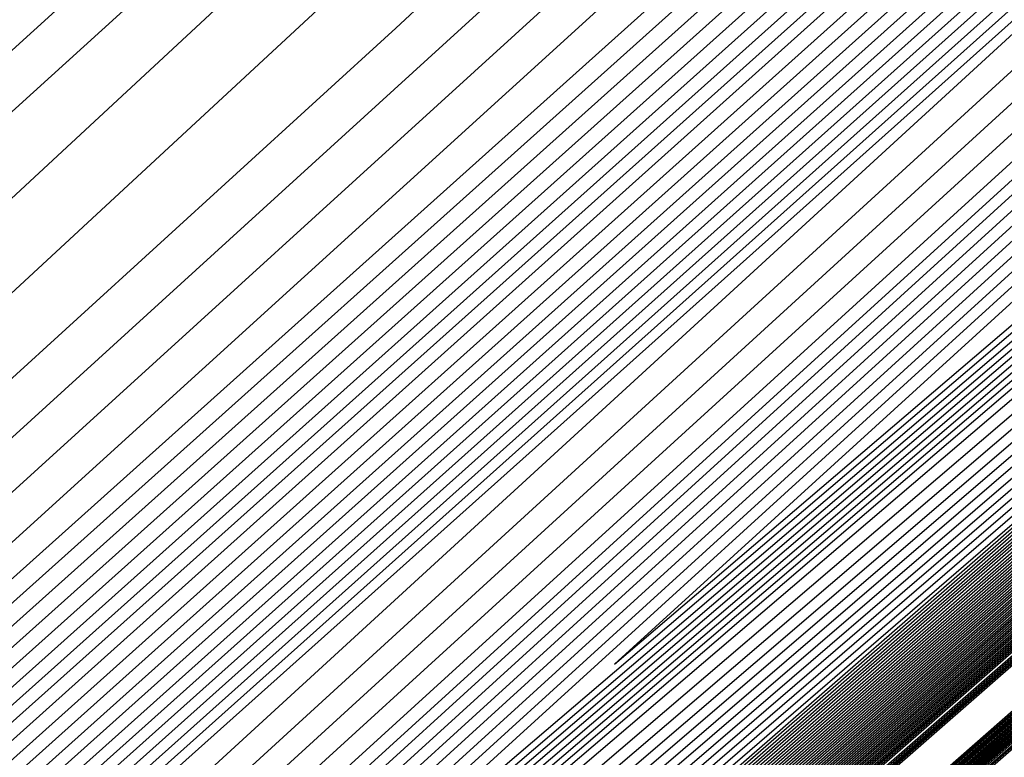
# Model space of a CAD drawing. Extents: x 3249832 to 3255657, y 13789405 to 13793316.
# Tile 1054 of 1056: x 3253212.833 to 3253213.373, y 13791261.856 to 13791262.261. Entities that reach past the tile are written whole.
import ezdxf

# ---------------------------------------------------------------- set-up
doc = ezdxf.new("R2010")
doc.units = 0
doc.header["$LTSCALE"] = 100
doc.header["$MEASUREMENT"] = 0
for name, color, linetype in [('GRATIO_03231_CON', 1, 'CONTINUOUS'), ('GRATIO_0323_ICON', 1, 'CONTINUOUS'), ('TARGETS_EAST', 7, 'CONTINUOUS')]:
    doc.layers.add(name, color=color, linetype=linetype)

# ---------------------------------------------------------------- blocks, each defined once
blk = doc.blocks.new('Gratio_032316_contours')
at = {"layer": 'GRATIO_03231_CON', "color": 1, "linetype": 'Continuous', "flags": 128}
for points in [[(3253179.55027, 13791232.39503), (3253186.87441, 13791238.77001), (3253201.4775, 13791251.51898), (3253219.20823, 13791267.00714), (3253234.45763, 13791280.32933), (3253243.00028, 13791287.79153), (3253246.14511, 13791290.5444), (3253246.5846, 13791290.94974), (3253247.02187, 13791291.379), (3253250.20254, 13791294.24212), (3253258.88285, 13791301.95866), (3253274.44262, 13791315.73867), (3253292.7559, 13791331.95413), (3253308.32028, 13791345.76753)], [(3253180.16544, 13791232.93802), (3253187.28488, 13791239.13155), (3253201.72516, 13791251.73678), (3253219.33902, 13791267.12228), (3253234.51314, 13791280.37862), (3253243.01644, 13791287.80647), (3253246.14668, 13791290.54676), (3253246.58389, 13791290.95054), (3253247.01645, 13791291.37639), (3253250.16633, 13791294.21318), (3253258.7639, 13791301.85732), (3253274.17605, 13791315.50724), (3253292.31584, 13791331.56933), (3253307.73285, 13791345.25198)], [(3253180.78061, 13791233.481), (3253187.69534, 13791239.49309), (3253201.97282, 13791251.95458), (3253219.46981, 13791267.23741), (3253234.56866, 13791280.42791), (3253243.03259, 13791287.8214), (3253246.14825, 13791290.54912), (3253246.58317, 13791290.95133), (3253247.01103, 13791291.37378), (3253250.13013, 13791294.18424), (3253258.64495, 13791301.75599), (3253273.90947, 13791315.27582), (3253291.87577, 13791331.18453), (3253307.14542, 13791344.73643)], [(3253181.39578, 13791234.02399), (3253188.1058, 13791239.85463), (3253202.22048, 13791252.17237), (3253219.6006, 13791267.35254), (3253234.62418, 13791280.4772), (3253243.04874, 13791287.83633), (3253246.14982, 13791290.55149), (3253246.58246, 13791290.95213), (3253247.00561, 13791291.37117), (3253250.09393, 13791294.15529), (3253258.526, 13791301.65465), (3253273.6429, 13791315.0444), (3253291.4357, 13791330.79973), (3253306.55799, 13791344.22088)], [(3253182.62612, 13791235.10996), (3253188.92672, 13791240.5777), (3253202.71581, 13791252.60797), (3253219.86218, 13791267.58281), (3253234.73522, 13791280.57579), (3253243.08105, 13791287.8662), (3253246.15297, 13791290.55621), (3253246.58103, 13791290.95372), (3253246.99477, 13791291.36594), (3253250.02153, 13791294.09741), (3253258.2881, 13791301.45198), (3253273.10975, 13791314.58156), (3253290.55557, 13791330.03014), (3253305.38313, 13791343.18978)], [(3253183.24129, 13791235.65295), (3253189.33718, 13791240.93924), (3253202.96347, 13791252.82577), (3253219.99297, 13791267.69794), (3253234.79073, 13791280.62508), (3253243.0972, 13791287.88113), (3253246.15454, 13791290.55858), (3253246.58032, 13791290.95452), (3253246.98935, 13791291.36333), (3253249.98532, 13791294.06847), (3253258.16915, 13791301.35065), (3253272.84317, 13791314.35013), (3253290.11551, 13791329.64534), (3253304.7957, 13791342.67423)], [(3253189.74764, 13791241.30078), (3253203.21113, 13791253.04357), (3253220.12376, 13791267.81308), (3253234.84625, 13791280.67437), (3253243.11336, 13791287.89607), (3253246.15611, 13791290.56094), (3253246.57961, 13791290.95531), (3253246.98393, 13791291.36072), (3253249.94912, 13791294.03953), (3253258.05019, 13791301.24931), (3253272.5766, 13791314.11871), (3253289.67544, 13791329.26055), (3253304.20827, 13791342.15868)], [(3253190.1581, 13791241.66232), (3253203.45879, 13791253.26136), (3253220.25455, 13791267.92821), (3253234.90177, 13791280.72366), (3253243.12951, 13791287.911), (3253246.15768, 13791290.5633), (3253246.57889, 13791290.95611), (3253246.97851, 13791291.35811), (3253249.91292, 13791294.01058), (3253257.93124, 13791301.14798), (3253272.31002, 13791313.88729), (3253289.23538, 13791328.87575), (3253303.62084, 13791341.64313)], [(3253190.97902, 13791242.38539), (3253203.95411, 13791253.69696), (3253220.51613, 13791268.15847), (3253235.01281, 13791280.82224), (3253243.16182, 13791287.94087), (3253246.16082, 13791290.56803), (3253246.57747, 13791290.9577), (3253246.96767, 13791291.35288), (3253249.84051, 13791293.9527), (3253257.69334, 13791300.94531), (3253271.77687, 13791313.42445), (3253288.35525, 13791328.10615), (3253302.44598, 13791340.61203)], [(3253191.38948, 13791242.74693), (3253204.20177, 13791253.91476), (3253220.64692, 13791268.27361), (3253235.06832, 13791280.87154), (3253243.17797, 13791287.9558), (3253246.1624, 13791290.57039), (3253246.57675, 13791290.9585), (3253246.96225, 13791291.35027), (3253249.80431, 13791293.92376), (3253257.57439, 13791300.84397), (3253271.51029, 13791313.19303), (3253287.91518, 13791327.72135), (3253301.85855, 13791340.09648)], [(3253191.79994, 13791243.10847), (3253204.44943, 13791254.13256), (3253220.77772, 13791268.38874), (3253235.12384, 13791280.92083), (3253243.19412, 13791287.97073), (3253246.16397, 13791290.57276), (3253246.57604, 13791290.95929), (3253246.95683, 13791291.34766), (3253249.76811, 13791293.89481), (3253257.45544, 13791300.74264), (3253271.24372, 13791312.9616), (3253287.47511, 13791327.33655), (3253301.27112, 13791339.58093)], [(3253192.2104, 13791243.47001), (3253204.69709, 13791254.35035), (3253220.90851, 13791268.50387), (3253235.17936, 13791280.97012), (3253243.21028, 13791287.98567), (3253246.16554, 13791290.57512), (3253246.57533, 13791290.96009), (3253246.95142, 13791291.34505), (3253249.73191, 13791293.86587), (3253257.33649, 13791300.6413), (3253270.97714, 13791312.73018), (3253287.03505, 13791326.95176), (3253300.68369, 13791339.06538)], [(3253193.03132, 13791244.19308), (3253205.19242, 13791254.78595), (3253221.17009, 13791268.73414), (3253235.29039, 13791281.0687), (3253243.24258, 13791288.01553), (3253246.16868, 13791290.57985), (3253246.5739, 13791290.96168), (3253246.94058, 13791291.33982), (3253249.6595, 13791293.80799), (3253257.09858, 13791300.43863), (3253270.44399, 13791312.26734), (3253286.15492, 13791326.18216), (3253299.50883, 13791338.03428)], [(3253193.44178, 13791244.55462), (3253205.44008, 13791255.00375), (3253221.30088, 13791268.84927), (3253235.34591, 13791281.11799), (3253243.25874, 13791288.03047), (3253246.17025, 13791290.58221), (3253246.57319, 13791290.96248), (3253246.93516, 13791291.33721), (3253249.6233, 13791293.77904), (3253256.97963, 13791300.3373), (3253270.17741, 13791312.03592), (3253285.71485, 13791325.79737), (3253298.92139, 13791337.51873)], [(3253193.85224, 13791244.91616), (3253205.68774, 13791255.22155), (3253221.43167, 13791268.9644), (3253235.40143, 13791281.16728), (3253243.27489, 13791288.0454), (3253246.17182, 13791290.58457), (3253246.57247, 13791290.96327), (3253246.92974, 13791291.3346), (3253249.5871, 13791293.7501), (3253256.86068, 13791300.23596), (3253269.91084, 13791311.8045), (3253285.27479, 13791325.41257), (3253298.33396, 13791337.00318)], [(3253194.2627, 13791245.2777), (3253205.9354, 13791255.43934), (3253221.56246, 13791269.07954), (3253235.45695, 13791281.21658), (3253243.29104, 13791288.06033), (3253246.17339, 13791290.58694), (3253246.57176, 13791290.96407), (3253246.92432, 13791291.33198), (3253249.55089, 13791293.72116), (3253256.74173, 13791300.13463), (3253269.64426, 13791311.57307), (3253284.83472, 13791325.02777), (3253297.74653, 13791336.48763)], [(3253195.08362, 13791246.00077), (3253206.43072, 13791255.87494), (3253221.82404, 13791269.3098), (3253235.56798, 13791281.31516), (3253243.32335, 13791288.0902), (3253246.17654, 13791290.59166), (3253246.57033, 13791290.96566), (3253246.91348, 13791291.32676), (3253249.47849, 13791293.66327), (3253256.50383, 13791299.93196), (3253269.11111, 13791311.11023), (3253283.95459, 13791324.25817), (3253296.57167, 13791335.45653)], [(3253195.49408, 13791246.36231), (3253206.67838, 13791256.09274), (3253221.95483, 13791269.42494), (3253235.6235, 13791281.36445), (3253243.3395, 13791288.10513), (3253246.17811, 13791290.59402), (3253246.56962, 13791290.96646), (3253246.90806, 13791291.32415), (3253249.44229, 13791293.63433), (3253256.38488, 13791299.83062), (3253268.84454, 13791310.87881), (3253283.51452, 13791323.87338), (3253295.98424, 13791334.94098)], [(3253195.90454, 13791246.72385), (3253206.92604, 13791256.31054), (3253222.08562, 13791269.54007), (3253235.67902, 13791281.41374), (3253243.35566, 13791288.12007), (3253246.17968, 13791290.59639), (3253246.56891, 13791290.96725), (3253246.90264, 13791291.32154), (3253249.40609, 13791293.60539), (3253256.26593, 13791299.72929), (3253268.57796, 13791310.64739), (3253283.07446, 13791323.48858), (3253295.39681, 13791334.42543)], [(3253196.31501, 13791247.08539), (3253207.1737, 13791256.52833), (3253222.21641, 13791269.6552), (3253235.73454, 13791281.46303), (3253243.37181, 13791288.135), (3253246.18125, 13791290.59875), (3253246.56819, 13791290.96805), (3253246.89722, 13791291.31892), (3253249.36988, 13791293.57645), (3253256.14697, 13791299.62795), (3253268.31138, 13791310.41597), (3253282.63439, 13791323.10378), (3253294.80938, 13791333.90988)], [(3253197.13593, 13791247.80846), (3253207.66903, 13791256.96393), (3253222.47799, 13791269.88547), (3253235.84557, 13791281.56162), (3253243.40412, 13791288.16487), (3253246.18439, 13791290.60348), (3253246.56677, 13791290.96964), (3253246.88638, 13791291.3137), (3253249.29748, 13791293.51856), (3253255.90907, 13791299.42528), (3253267.77823, 13791309.95312), (3253281.75426, 13791322.33419), (3253293.63452, 13791332.87878)], [(3253197.54639, 13791248.17), (3253207.91669, 13791257.18173), (3253222.60878, 13791270.0006), (3253235.90109, 13791281.61091), (3253243.42027, 13791288.1798), (3253246.18596, 13791290.60584), (3253246.56605, 13791290.97044), (3253246.88096, 13791291.31109), (3253249.26128, 13791293.48962), (3253255.79012, 13791299.32395), (3253267.51166, 13791309.7217), (3253281.31419, 13791321.94939), (3253293.04709, 13791332.36323), (3253299.24948, 13791337.92415)], [(3253197.95685, 13791248.53154), (3253208.16435, 13791257.39953), (3253222.73957, 13791270.11573), (3253235.95661, 13791281.6602), (3253243.43643, 13791288.19473), (3253246.18754, 13791290.6082), (3253246.56534, 13791290.97123), (3253246.87554, 13791291.30847), (3253249.22507, 13791293.46068), (3253255.67117, 13791299.22261), (3253267.24508, 13791309.49028), (3253280.87413, 13791321.56459), (3253292.45966, 13791331.84768), (3253298.58416, 13791337.33876)], [(3253298.55474, 13791337.42533), (3253292.35968, 13791332.09194), (3253280.67612, 13791321.92739), (3253266.93683, 13791309.93742), (3253255.26346, 13791299.73197), (3253255.26346, 13791299.73197), (3253248.74591, 13791294.02084), (3253246.34715, 13791291.91308), (3253245.99841, 13791291.61758), (3253245.75432, 13791291.44175), (3253244.16325, 13791290.08724), (3253239.89699, 13791286.35423), (3253232.29519, 13791279.63759), (3253223.36893, 13791271.71098), (3253215.79716, 13791264.94278), (3253211.4202, 13791260.96396), (3253208.72397, 13791258.45606), (3253205.35575, 13791255.36324), (3253200.08377, 13791250.61169)], [(3253198.36731, 13791248.89308), (3253208.41201, 13791257.61732), (3253222.87037, 13791270.23087), (3253236.01213, 13791281.70949), (3253243.45258, 13791288.20967), (3253246.18911, 13791290.61057), (3253246.56463, 13791290.97203), (3253246.87012, 13791291.30586), (3253249.18887, 13791293.43173), (3253255.55222, 13791299.12128), (3253266.9785, 13791309.25886), (3253280.43407, 13791321.17979), (3253291.87223, 13791331.33213), (3253297.91884, 13791336.75338)], [(3253297.8898, 13791336.83884), (3253291.77352, 13791331.57328), (3253280.23857, 13791321.53798), (3253266.67418, 13791309.70029), (3253255.14969, 13791299.62411), (3253255.14969, 13791299.62411), (3253248.71581, 13791293.98467), (3253246.34844, 13791291.90265), (3253246.00482, 13791291.61008), (3253245.7682, 13791291.43979), (3253244.22587, 13791290.12785), (3253240.09114, 13791286.51115), (3253232.72441, 13791280.00293), (3253224.07447, 13791272.32196), (3253216.73717, 13791265.76338), (3253212.48572, 13791261.89885), (3253209.80272, 13791259.40608), (3253206.34807, 13791256.23931), (3253200.90814, 13791251.34)], [(3253199.18823, 13791249.61615), (3253208.90733, 13791258.05292), (3253223.13195, 13791270.46113), (3253236.12316, 13791281.80807), (3253243.48489, 13791288.23953), (3253246.19225, 13791290.61529), (3253246.5632, 13791290.97362), (3253246.85928, 13791291.30064), (3253249.11647, 13791293.37385), (3253255.31432, 13791298.91861), (3253266.44535, 13791308.79601), (3253279.55394, 13791320.4102), (3253290.69737, 13791330.30103), (3253296.5882, 13791335.58261)], [(3253296.5599, 13791335.66587), (3253290.6012, 13791330.53597), (3253279.36346, 13791320.75917), (3253266.14871, 13791309.22624), (3253254.92163, 13791299.40902), (3253254.92163, 13791299.40903), (3253248.65441, 13791293.91375), (3253246.34916, 13791291.88397), (3253246.0155, 13791291.59761), (3253245.79411, 13791291.43804), (3253244.34991, 13791290.21048), (3253240.47889, 13791286.82562), (3253233.5827, 13791280.7338), (3253225.48551, 13791273.54393), (3253218.61718, 13791267.40458), (3253214.61676, 13791263.76863), (3253211.96021, 13791261.30613), (3253208.3327, 13791257.99143), (3253202.5569, 13791252.79662), (3253198.00539, 13791248.68464)], [(3253199.59869, 13791249.97769), (3253209.15499, 13791258.27072), (3253223.26274, 13791270.57626), (3253236.17868, 13791281.85736), (3253243.50104, 13791288.25447), (3253246.19382, 13791290.61766), (3253246.56249, 13791290.97442), (3253246.85386, 13791291.29803), (3253249.08026, 13791293.34491), (3253255.19536, 13791298.81727), (3253266.17878, 13791308.56459), (3253279.11387, 13791320.0254), (3253290.10994, 13791329.78548), (3253295.92288, 13791334.99723)], [(3253295.89496, 13791335.07939), (3253290.01504, 13791330.01731), (3253278.92589, 13791320.36978), (3253265.8859, 13791308.9893), (3253254.80734, 13791299.30179), (3253254.80734, 13791299.30179), (3253248.62314, 13791293.87896), (3253246.34863, 13791291.87568), (3253246.01981, 13791291.5926), (3253245.80618, 13791291.43822), (3253244.41135, 13791290.25247), (3253240.67251, 13791286.98316), (3253234.01176, 13791281.09932), (3253226.19103, 13791274.15492), (3253219.55719, 13791268.22518), (3253215.68228, 13791264.70352), (3253213.03896, 13791262.25615), (3253209.32502, 13791258.8675), (3253203.38128, 13791253.52494), (3253198.62056, 13791249.22763)], [(3253200.00915, 13791250.33923), (3253209.40265, 13791258.48852), (3253223.39353, 13791270.6914), (3253236.2342, 13791281.90666), (3253243.51719, 13791288.2694), (3253246.19539, 13791290.62002), (3253246.56177, 13791290.97521), (3253246.84844, 13791291.29541), (3253249.04406, 13791293.31596), (3253255.07641, 13791298.71594), (3253265.9122, 13791308.33317), (3253278.6738, 13791319.6406), (3253289.52251, 13791329.26993), (3253295.25756, 13791334.41184)], [(3253295.23001, 13791334.4929), (3253289.42888, 13791329.49866), (3253278.48833, 13791319.98039), (3253265.62309, 13791308.75236), (3253254.69306, 13791299.19455), (3253254.69306, 13791299.19455), (3253248.59186, 13791293.84417), (3253246.34811, 13791291.86739), (3253246.02412, 13791291.58759), (3253245.81824, 13791291.43839), (3253244.4728, 13791290.29446), (3253240.86613, 13791287.1407), (3253234.44083, 13791281.46484), (3253226.89654, 13791274.76592), (3253220.4972, 13791269.04579), (3253216.7478, 13791265.63841), (3253214.1177, 13791263.20617), (3253210.31733, 13791259.74356), (3253204.20565, 13791254.25325), (3253199.23573, 13791249.77062)], [(3253200.41961, 13791250.70077), (3253209.65031, 13791258.70631), (3253223.52432, 13791270.80653), (3253236.28972, 13791281.95595), (3253243.53335, 13791288.28434), (3253246.19696, 13791290.62238), (3253246.56106, 13791290.97601), (3253246.84302, 13791291.2928), (3253249.00786, 13791293.28702), (3253254.95746, 13791298.6146), (3253265.64563, 13791308.10175), (3253278.23374, 13791319.25581), (3253288.93508, 13791328.75438), (3253294.59224, 13791333.82646)], [(3253294.56507, 13791333.90642), (3253288.84272, 13791328.98), (3253278.05076, 13791319.591), (3253265.36028, 13791308.51542), (3253254.57877, 13791299.08731), (3253254.57877, 13791299.08731), (3253248.56059, 13791293.80939), (3253246.34758, 13791291.8591), (3253246.02843, 13791291.58257), (3253245.83031, 13791291.43857), (3253244.53425, 13791290.33645), (3253241.05975, 13791287.29824), (3253234.86989, 13791281.83037), (3253227.60205, 13791275.37691), (3253221.43721, 13791269.86639), (3253217.81332, 13791266.5733), (3253215.19645, 13791264.15619), (3253211.30965, 13791260.61962), (3253205.03003, 13791254.98156), (3253199.8509, 13791250.3136)], [(3253201.24053, 13791251.42384), (3253210.14563, 13791259.14191), (3253223.7859, 13791271.0368), (3253236.40075, 13791282.05453), (3253243.56565, 13791288.3142), (3253246.20011, 13791290.62711), (3253246.55963, 13791290.9776), (3253246.83219, 13791291.28758), (3253248.93546, 13791293.22914), (3253254.71956, 13791298.41193), (3253265.11248, 13791307.63891), (3253277.35361, 13791318.48621), (3253287.76022, 13791327.72328), (3253293.2616, 13791332.65569)], [(3253293.23517, 13791332.73345), (3253287.67041, 13791327.94269), (3253277.17563, 13791318.81222), (3253264.83466, 13791308.04155), (3253254.35019, 13791298.87283), (3253254.35019, 13791298.87283), (3253248.49805, 13791293.73981), (3253246.34653, 13791291.84252), (3253246.03705, 13791291.57255), (3253245.85444, 13791291.43892), (3253244.65714, 13791290.42044), (3253241.44699, 13791287.61333), (3253235.72802, 13791282.56142), (3253229.01308, 13791276.59891), (3253223.31722, 13791271.50759), (3253219.94436, 13791268.44307), (3253217.35394, 13791266.05623), (3253213.29428, 13791262.37175), (3253206.67878, 13791256.43818), (3253201.08124, 13791251.39958)], [(3253201.65099, 13791251.78538), (3253210.3933, 13791259.35971), (3253223.91669, 13791271.15193), (3253236.45627, 13791282.10382), (3253243.58181, 13791288.32914), (3253246.20168, 13791290.62947), (3253246.55892, 13791290.9784), (3253246.82677, 13791291.28496), (3253248.89925, 13791293.20019), (3253254.60061, 13791298.3106), (3253264.8459, 13791307.40749), (3253276.91354, 13791318.10141), (3253287.17279, 13791327.20773)], [(3253287.08425, 13791327.42403), (3253276.73806, 13791318.42283), (3253264.57185, 13791307.80461), (3253254.2359, 13791298.76559), (3253254.2359, 13791298.76559), (3253248.46678, 13791293.70503), (3253246.346, 13791291.83423), (3253246.04136, 13791291.56753), (3253245.86651, 13791291.4391), (3253244.71859, 13791290.46243), (3253241.64061, 13791287.77087), (3253236.15708, 13791282.92694), (3253229.71859, 13791277.2099), (3253224.25723, 13791272.32819), (3253221.00988, 13791269.37796), (3253218.43269, 13791267.00625), (3253214.2866, 13791263.24781), (3253207.50316, 13791257.1665), (3253201.69641, 13791251.94257)], [(3253215.27891, 13791264.12388), (3253208.32754, 13791257.89481), (3253202.31158, 13791252.48555), (3253202.06145, 13791252.14692), (3253210.64096, 13791259.57751), (3253224.04748, 13791271.26706)], [(3253216.27123, 13791264.99994), (3253209.15191, 13791258.62312), (3253202.92675, 13791253.02854), (3253202.47191, 13791252.50846), (3253210.88862, 13791259.7953), (3253224.17827, 13791271.38219)], [(3253218.25586, 13791266.75207), (3253210.80067, 13791260.07975), (3253204.15709, 13791254.11451), (3253203.29283, 13791253.23153), (3253211.38394, 13791260.2309), (3253224.43985, 13791271.61246)], [(3253219.24818, 13791267.62813), (3253211.62504, 13791260.80806), (3253204.77226, 13791254.6575), (3253203.70329, 13791253.59307), (3253211.6316, 13791260.4487), (3253224.57064, 13791271.72759)], [(3253220.24049, 13791268.50419), (3253212.44942, 13791261.53637), (3253205.38743, 13791255.20049), (3253204.11375, 13791253.95461), (3253211.87926, 13791260.6665), (3253224.70143, 13791271.84272)], [(3253221.23281, 13791269.38026), (3253213.2738, 13791262.26468), (3253206.0026, 13791255.74348), (3253204.52421, 13791254.31615), (3253212.12692, 13791260.88429), (3253224.83222, 13791271.95786)], [(3253223.21744, 13791271.13238), (3253214.92255, 13791263.72131), (3253207.23294, 13791256.82945), (3253205.34514, 13791255.03922), (3253212.62225, 13791261.31989), (3253225.0938, 13791272.18812)], [(3253215.74693, 13791264.44962), (3253207.84811, 13791257.37244), (3253205.7556, 13791255.40076), (3253212.86991, 13791261.53769), (3253225.22459, 13791272.30326)], [(3253216.57131, 13791265.17793), (3253208.46329, 13791257.91542), (3253206.16606, 13791255.7623), (3253213.11757, 13791261.75549), (3253225.35538, 13791272.41839)], [(3253217.39568, 13791265.90624), (3253209.07846, 13791258.45841), (3253206.57652, 13791256.12384), (3253213.36523, 13791261.97329), (3253225.48617, 13791272.53352)], [(3253219.04444, 13791267.36287), (3253210.3088, 13791259.54439), (3253207.39744, 13791256.84691), (3253213.86055, 13791262.40888), (3253225.74775, 13791272.76379)], [(3253219.86882, 13791268.09118), (3253210.92397, 13791260.08737), (3253207.8079, 13791257.20845), (3253214.10821, 13791262.62668), (3253225.87854, 13791272.87892)], [(3253220.69319, 13791268.81949), (3253211.53914, 13791260.63036), (3253208.21836, 13791257.56999), (3253214.35587, 13791262.84448), (3253226.00933, 13791272.99405)], [(3253221.51757, 13791269.54781), (3253212.15431, 13791261.17335), (3253208.62882, 13791257.93153), (3253214.60353, 13791263.06227), (3253226.14013, 13791273.10919)], [(3253223.16632, 13791271.00443), (3253213.38465, 13791262.25932), (3253209.44974, 13791258.6546), (3253215.09886, 13791263.49787), (3253226.40171, 13791273.33945)], [(3253223.9907, 13791271.73274), (3253213.99982, 13791262.80231), (3253209.8602, 13791259.01614), (3253215.34652, 13791263.71567), (3253226.5325, 13791273.45458)], [(3253224.81508, 13791272.46105), (3253214.61499, 13791263.3453), (3253210.27066, 13791259.37768), (3253215.59418, 13791263.93347)], [(3253215.23016, 13791263.88828), (3253210.68112, 13791259.73922), (3253215.84184, 13791264.15127)], [(3253216.16082, 13791264.70781), (3253211.3694, 13791260.34434), (3253216.29786, 13791264.55191)], [(3253216.35389, 13791264.87553), (3253211.59304, 13791260.53975), (3253216.49017, 13791264.72049)], [(3253216.54729, 13791265.04284), (3253211.81683, 13791260.73497), (3253216.68252, 13791264.889)], [(3253216.74048, 13791265.2104), (3253212.04053, 13791260.93031), (3253216.87484, 13791265.05756)], [(3253217.12687, 13791265.54553), (3253212.48792, 13791261.32098), (3253217.25949, 13791265.39467)], [(3253217.32006, 13791265.71309), (3253212.71162, 13791261.51632), (3253217.45181, 13791265.56322)], [(3253217.51325, 13791265.88066), (3253212.93532, 13791261.71166), (3253217.64414, 13791265.73177)], [(3253217.70645, 13791266.04822), (3253213.15902, 13791261.907), (3253217.83646, 13791265.90033)]]:
    blk.add_lwpolyline(points, dxfattribs=at)
at = {"layer": 'GRATIO_03231_CON', "color": 5, "linetype": 'Continuous', "flags": 128}
for points in [[(3253178.31993, 13791231.30905), (3253186.05349, 13791238.04694), (3253200.98218, 13791251.08338), (3253218.94665, 13791266.77688), (3253234.34659, 13791280.23075), (3253242.96798, 13791287.76167), (3253246.14197, 13791290.53967), (3253246.58603, 13791290.94815), (3253247.02107, 13791291.37394), (3253250.18182, 13791294.2177), (3253258.80647, 13791301.88356), (3253274.26937, 13791315.56557), (3253292.48955, 13791331.61762), (3253308.02221, 13791345.18354)], [(3253177.70476, 13791230.76607), (3253185.64303, 13791237.6854), (3253200.73452, 13791250.86558), (3253218.81586, 13791266.66175), (3253234.29107, 13791280.18146), (3253242.95182, 13791287.74673), (3253246.1404, 13791290.53731), (3253246.58674, 13791290.94735), (3253247.01436, 13791291.36584), (3253250.12102, 13791294.16091), (3253258.59804, 13791301.69555), (3253273.79626, 13791315.14336), (3253291.70456, 13791330.92064), (3253306.97134, 13791344.25434)], [(3253177.08958, 13791230.22308), (3253185.23257, 13791237.32386), (3253200.48686, 13791250.64779), (3253218.68507, 13791266.54661), (3253234.23556, 13791280.13216), (3253242.93567, 13791287.7318), (3253246.13883, 13791290.53495), (3253246.58745, 13791290.94656), (3253247.00766, 13791291.35773), (3253250.06022, 13791294.10413), (3253258.38961, 13791301.50754), (3253273.32314, 13791314.72115), (3253290.91956, 13791330.22366), (3253305.92046, 13791343.32515)], [(3253176.47441, 13791229.68009), (3253184.82211, 13791236.96232), (3253200.23919, 13791250.42999), (3253218.55428, 13791266.43148), (3253234.18004, 13791280.08287), (3253242.91952, 13791287.71687), (3253246.13725, 13791290.53258), (3253246.58817, 13791290.94576), (3253247.00095, 13791291.34963), (3253249.99942, 13791294.04734), (3253258.18118, 13791301.31953), (3253272.85003, 13791314.29894), (3253290.13456, 13791329.52668), (3253304.86958, 13791342.39595)], [(3253175.24407, 13791228.59412), (3253184.00119, 13791236.23925), (3253199.74387, 13791249.99439), (3253218.2927, 13791266.20121), (3253234.069, 13791279.98429), (3253242.88721, 13791287.687), (3253246.13411, 13791290.52786), (3253246.58959, 13791290.94417), (3253246.98754, 13791291.33342), (3253249.87782, 13791293.93376), (3253257.76432, 13791300.94351), (3253271.9038, 13791313.45451), (3253288.56457, 13791328.13272), (3253302.76783, 13791340.53756)], [(3253196.57706, 13791247.03615), (3253203.47105, 13791253.1938), (3253218.75951, 13791266.60126), (3253234.06971, 13791279.98413), (3253242.88772, 13791287.68662), (3253246.13462, 13791290.52731), (3253246.59031, 13791290.94338), (3253246.98083, 13791291.32532), (3253249.81702, 13791293.87697), (3253257.55589, 13791300.7555), (3253271.43068, 13791313.0323), (3253287.77957, 13791327.43574), (3253301.71695, 13791339.60837)], [(3253196.71057, 13791247.15254), (3253203.58621, 13791253.29381), (3253218.83398, 13791266.66558), (3253234.10345, 13791280.01283), (3253242.89801, 13791287.6948), (3253246.13636, 13791290.52784), (3253246.59102, 13791290.94258), (3253246.97413, 13791291.31721), (3253249.75622, 13791293.82018), (3253257.34746, 13791300.56749), (3253270.95757, 13791312.61009), (3253286.99457, 13791326.73875), (3253300.66608, 13791338.67918)], [(3253196.84408, 13791247.26894), (3253203.70137, 13791253.39382), (3253218.90845, 13791266.7299), (3253234.13718, 13791280.04153), (3253242.9083, 13791287.70297), (3253246.13809, 13791290.52836), (3253246.59174, 13791290.94178), (3253246.96742, 13791291.30911), (3253249.69542, 13791293.76339), (3253257.13903, 13791300.37948), (3253270.48445, 13791312.18788), (3253286.20957, 13791326.04177), (3253299.6152, 13791337.74998)], [(3253197.11109, 13791247.50174), (3253203.93169, 13791253.59384), (3253219.0574, 13791266.85855), (3253234.20465, 13791280.09892), (3253242.92888, 13791287.71932), (3253246.14156, 13791290.52941), (3253246.59316, 13791290.94019), (3253246.95401, 13791291.2929), (3253249.57383, 13791293.64981), (3253256.72217, 13791300.00346), (3253269.53822, 13791311.34346), (3253284.63958, 13791324.64781), (3253297.51345, 13791335.89159)], [(3253197.2446, 13791247.61813), (3253204.04685, 13791253.69384), (3253219.13187, 13791266.92287), (3253234.23839, 13791280.12762), (3253242.93918, 13791287.72749), (3253246.1433, 13791290.52994), (3253246.59388, 13791290.9394), (3253246.9473, 13791291.28479), (3253249.51303, 13791293.59302), (3253256.51374, 13791299.81545), (3253269.06511, 13791310.92125), (3253283.85458, 13791323.95083), (3253296.46257, 13791334.9624)], [(3253197.37811, 13791247.73453), (3253204.16201, 13791253.79385), (3253219.20635, 13791266.98719), (3253234.27212, 13791280.15631), (3253242.94947, 13791287.73567), (3253246.14503, 13791290.53046), (3253246.59459, 13791290.9386), (3253246.9406, 13791291.27669), (3253249.45223, 13791293.53623), (3253256.30531, 13791299.62744), (3253268.59199, 13791310.49904), (3253283.06958, 13791323.25385), (3253295.41169, 13791334.0332)], [(3253197.51162, 13791247.85093), (3253204.27717, 13791253.89386), (3253219.28082, 13791267.05151), (3253234.30586, 13791280.18501), (3253242.95976, 13791287.74384), (3253246.14676, 13791290.53099), (3253246.5953, 13791290.9378), (3253246.93389, 13791291.26859), (3253249.39143, 13791293.47944), (3253256.09688, 13791299.43942), (3253268.11888, 13791310.07683), (3253282.28459, 13791322.55687), (3253294.36082, 13791333.10401)], [(3253197.77863, 13791248.08372), (3253204.50749, 13791254.09388), (3253219.42977, 13791267.18016), (3253234.37333, 13791280.2424), (3253242.98034, 13791287.76019), (3253246.15023, 13791290.53204), (3253246.59673, 13791290.93621), (3253246.92048, 13791291.25238), (3253249.26983, 13791293.36586), (3253255.68002, 13791299.0634), (3253267.17265, 13791309.2324), (3253280.71459, 13791321.16291), (3253292.25906, 13791331.24562), (3253298.86322, 13791336.86351)], [(3253197.91214, 13791248.20012), (3253204.62265, 13791254.19388), (3253219.50424, 13791267.24448), (3253234.40706, 13791280.2711), (3253242.99064, 13791287.76837), (3253246.15197, 13791290.53257), (3253246.59744, 13791290.93542), (3253246.91378, 13791291.24427), (3253249.20903, 13791293.30907), (3253255.47159, 13791298.87539), (3253266.69953, 13791308.81019), (3253279.9296, 13791320.46593), (3253291.20819, 13791330.31643), (3253297.66843, 13791335.81202)], [(3253198.04565, 13791248.31651), (3253204.73781, 13791254.29389), (3253219.57872, 13791267.3088), (3253234.4408, 13791280.2998), (3253243.00093, 13791287.77654), (3253246.1537, 13791290.53309), (3253246.59816, 13791290.93462), (3253246.90707, 13791291.23617), (3253249.14823, 13791293.25228), (3253255.26316, 13791298.68738), (3253266.22642, 13791308.38798), (3253279.1446, 13791319.76895), (3253290.15731, 13791329.38723), (3253296.47364, 13791334.76054)], [(3253198.17916, 13791248.43291), (3253204.85297, 13791254.3939), (3253219.65319, 13791267.37312), (3253234.47453, 13791280.32849), (3253243.01122, 13791287.78471), (3253246.15544, 13791290.53362), (3253246.59887, 13791290.93382), (3253246.90036, 13791291.22806), (3253249.08743, 13791293.19549), (3253255.05473, 13791298.49937), (3253265.7533, 13791307.96577), (3253278.3596, 13791319.07197), (3253289.10643, 13791328.45804), (3253295.27885, 13791333.70905)], [(3253198.44617, 13791248.6657), (3253205.08329, 13791254.59392), (3253219.80214, 13791267.50177), (3253234.542, 13791280.38589), (3253243.0318, 13791287.80106), (3253246.15891, 13791290.53467), (3253246.6003, 13791290.93223), (3253246.88695, 13791291.21186), (3253248.96583, 13791293.08191), (3253254.63787, 13791298.12335), (3253264.80707, 13791307.12135), (3253276.7896, 13791317.678), (3253287.00468, 13791326.59965), (3253292.88927, 13791331.60608), (3253295.95133, 13791334.07094)], [(3253198.57968, 13791248.7821), (3253205.19845, 13791254.69392), (3253219.87661, 13791267.56609), (3253234.57574, 13791280.41459), (3253243.04209, 13791287.80924), (3253246.16064, 13791290.53519), (3253246.60101, 13791290.93144), (3253246.88025, 13791291.20375), (3253248.90503, 13791293.02512), (3253254.42944, 13791297.93534), (3253264.33396, 13791306.69914), (3253276.00461, 13791316.98102), (3253285.9538, 13791325.67045), (3253291.69448, 13791330.55459), (3253294.7416, 13791333.01142)], [(3253198.71319, 13791248.8985), (3253205.31361, 13791254.79393), (3253219.95108, 13791267.63041), (3253234.60947, 13791280.44328), (3253243.05239, 13791287.81741), (3253246.16237, 13791290.53572), (3253246.60172, 13791290.93064), (3253246.87354, 13791291.19565), (3253248.84423, 13791292.96834), (3253254.22101, 13791297.74733), (3253263.86084, 13791306.27693), (3253275.21961, 13791316.28404), (3253284.90293, 13791324.74126), (3253290.49969, 13791329.50311), (3253293.53187, 13791331.9519)], [(3253198.8467, 13791249.0149), (3253205.42877, 13791254.89394), (3253220.02556, 13791267.69473), (3253234.64321, 13791280.47198), (3253243.06268, 13791287.82558), (3253246.16411, 13791290.53624), (3253246.60244, 13791290.92984), (3253246.86684, 13791291.18754), (3253248.78343, 13791292.91155), (3253254.01258, 13791297.55932), (3253263.38773, 13791305.85472), (3253274.43461, 13791315.58706), (3253283.85205, 13791323.81207), (3253289.3049, 13791328.45162), (3253292.32214, 13791330.89237), (3253295.39879, 13791333.38715)], [(3253199.11371, 13791249.24769), (3253205.65909, 13791255.09396), (3253220.17451, 13791267.82338), (3253234.71068, 13791280.52937), (3253243.08326, 13791287.84193), (3253246.16758, 13791290.53729), (3253246.60386, 13791290.92825), (3253246.85342, 13791291.17133), (3253248.66183, 13791292.79797), (3253253.59572, 13791297.1833), (3253262.4415, 13791305.01029), (3253272.86462, 13791314.1931), (3253281.7503, 13791321.95368), (3253286.91532, 13791326.34865), (3253289.90268, 13791328.77333), (3253293.18693, 13791331.45768)], [(3253199.24722, 13791249.36409), (3253205.77425, 13791255.19397), (3253220.24898, 13791267.8877), (3253234.74441, 13791280.55807), (3253243.09355, 13791287.85011), (3253246.16931, 13791290.53782), (3253246.60458, 13791290.92746), (3253246.84672, 13791291.16323), (3253248.60103, 13791292.74118), (3253253.38729, 13791296.99529), (3253261.96839, 13791304.58808), (3253272.07962, 13791313.49612), (3253280.69942, 13791321.02448), (3253285.72053, 13791325.29717), (3253288.69295, 13791327.71381), (3253292.081, 13791330.49295), (3253297.61917, 13791335.1971)], [(3253199.38073, 13791249.48048), (3253205.88941, 13791255.29397), (3253220.32345, 13791267.95202), (3253234.77815, 13791280.58677), (3253243.10385, 13791287.85828), (3253246.17105, 13791290.53834), (3253246.60529, 13791290.92666), (3253246.84001, 13791291.15513), (3253248.54023, 13791292.68439), (3253253.17886, 13791296.80728), (3253261.49527, 13791304.16587), (3253271.29462, 13791312.79914), (3253279.64854, 13791320.09529), (3253284.52574, 13791324.24568), (3253287.48322, 13791326.65429), (3253290.97507, 13791329.52822), (3253296.71525, 13791334.41022)]]:
    blk.add_lwpolyline(points, dxfattribs=at)
at = {"layer": 'GRATIO_0323_ICON', "color": 7, "linetype": 'Continuous', "flags": 128}
for points in [[(3253175.85924, 13791229.13711), (3253184.41165, 13791236.60078), (3253199.99153, 13791250.21219), (3253218.42349, 13791266.31635), (3253234.12452, 13791280.03358), (3253242.90336, 13791287.70193), (3253246.13568, 13791290.53022), (3253246.58888, 13791290.94497), (3253246.99424, 13791291.34152), (3253249.93862, 13791293.99055), (3253257.97275, 13791301.13152), (3253272.37691, 13791313.87673), (3253289.34956, 13791328.8297), (3253303.81871, 13791341.46676)], [(3253182.01095, 13791234.56698), (3253188.51626, 13791240.21616), (3253202.46814, 13791252.39017), (3253219.73139, 13791267.46768), (3253234.6797, 13791280.5265), (3253243.0649, 13791287.85127), (3253246.1514, 13791290.55385), (3253246.58175, 13791290.95293), (3253247.00019, 13791291.36856), (3253250.05773, 13791294.12635), (3253258.40705, 13791301.55332), (3253273.37632, 13791314.81298), (3253290.99564, 13791330.41494), (3253305.97056, 13791343.70533)], [(3253196.97758, 13791247.38534), (3253203.81653, 13791253.49383), (3253218.98293, 13791266.79423), (3253234.17092, 13791280.07022), (3253242.91859, 13791287.71115), (3253246.13983, 13791290.52889), (3253246.59245, 13791290.94099), (3253246.96072, 13791291.301), (3253249.63462, 13791293.7066), (3253256.9306, 13791300.19147), (3253270.01134, 13791311.76567), (3253285.42458, 13791325.34479), (3253298.56432, 13791336.82079)], [(3253197.64512, 13791247.96732), (3253204.39233, 13791253.99387), (3253219.3553, 13791267.11584), (3253234.33959, 13791280.21371), (3253242.97005, 13791287.75202), (3253246.1485, 13791290.53152), (3253246.59602, 13791290.93701), (3253246.92719, 13791291.26048), (3253249.33063, 13791293.42265), (3253255.88845, 13791299.25141), (3253267.64576, 13791309.65462), (3253281.49959, 13791321.85989), (3253293.30994, 13791332.17482)], [(3253198.31266, 13791248.54931), (3253204.96813, 13791254.49391), (3253219.72766, 13791267.43745), (3253234.50827, 13791280.35719), (3253243.02151, 13791287.79289), (3253246.15717, 13791290.53414), (3253246.59958, 13791290.93303), (3253246.89366, 13791291.21996), (3253249.02663, 13791293.1387), (3253254.8463, 13791298.31136), (3253265.28019, 13791307.54356), (3253277.5746, 13791318.37498), (3253288.05556, 13791327.52884), (3253294.08406, 13791332.65756)], [(3253190.56856, 13791242.02386), (3253203.70645, 13791253.47916), (3253220.38534, 13791268.04334), (3253234.95729, 13791280.77295), (3253243.14566, 13791287.92593), (3253246.15925, 13791290.56567), (3253246.57818, 13791290.95691), (3253246.97309, 13791291.35549), (3253249.87672, 13791293.98164), (3253257.81229, 13791301.04664), (3253272.04344, 13791313.65587), (3253288.79531, 13791328.49095), (3253303.03341, 13791341.12758)], [(3253198.9802, 13791249.13129), (3253205.54393, 13791254.99395), (3253220.10003, 13791267.75905), (3253234.67694, 13791280.50068), (3253243.07297, 13791287.83376), (3253246.16584, 13791290.53677), (3253246.60315, 13791290.92905), (3253246.86013, 13791291.17944), (3253248.72263, 13791292.85476), (3253253.80415, 13791297.37131), (3253262.91461, 13791305.43251), (3253273.64961, 13791314.89008), (3253282.80117, 13791322.88287), (3253288.11011, 13791327.40014), (3253291.11241, 13791329.83285), (3253294.29286, 13791332.42241)], [(3253192.62086, 13791243.83154), (3253204.94475, 13791254.56815), (3253221.0393, 13791268.61901), (3253235.23488, 13791281.01941), (3253243.22643, 13791288.0006), (3253246.16711, 13791290.57748), (3253246.57461, 13791290.96089), (3253246.946, 13791291.34243), (3253249.6957, 13791293.83693), (3253257.21754, 13791300.53997), (3253270.71056, 13791312.49876), (3253286.59498, 13791326.56696), (3253300.09626, 13791338.54983)], [(3253194.67316, 13791245.63924), (3253206.18306, 13791255.65714), (3253221.69325, 13791269.19467), (3253235.51247, 13791281.26587), (3253243.3072, 13791288.07527), (3253246.17497, 13791290.5893), (3253246.57105, 13791290.96487), (3253246.9189, 13791291.32937), (3253249.51469, 13791293.69222), (3253256.62278, 13791300.03329), (3253269.37769, 13791311.34165), (3253284.39466, 13791324.64297), (3253297.1591, 13791335.97208)], [(3253196.72547, 13791247.44693), (3253207.42136, 13791256.74613), (3253222.3472, 13791269.77033), (3253235.79006, 13791281.51232), (3253243.38797, 13791288.14993), (3253246.18282, 13791290.60111), (3253246.56748, 13791290.96885), (3253246.8918, 13791291.31631), (3253249.33368, 13791293.5475), (3253256.02802, 13791299.52662), (3253268.04481, 13791310.18454), (3253282.19433, 13791322.71898), (3253294.22195, 13791333.39433)], [(3253198.77777, 13791249.25461), (3253208.65967, 13791257.83512), (3253223.00116, 13791270.346), (3253236.06765, 13791281.75878), (3253243.46873, 13791288.2246), (3253246.19068, 13791290.61293), (3253246.56391, 13791290.97283), (3253246.8647, 13791291.30325), (3253249.15267, 13791293.40279), (3253255.43327, 13791299.01994), (3253266.71193, 13791309.02744), (3253279.994, 13791320.795), (3253291.2848, 13791330.81658), (3253297.25352, 13791336.168)], [(3253297.22485, 13791336.25236), (3253291.18736, 13791331.05463), (3253279.80103, 13791321.14857), (3253266.41152, 13791309.46318), (3253255.03592, 13791299.51627), (3253255.03592, 13791299.51627), (3253248.68568, 13791293.94854), (3253246.34968, 13791291.89227), (3253246.01119, 13791291.60264), (3253245.78203, 13791291.43788), (3253244.28846, 13791290.1685), (3253240.28527, 13791286.66808), (3253233.15363, 13791280.36827), (3253224.78, 13791272.93293), (3253217.67718, 13791266.58398), (3253213.55124, 13791262.83374), (3253210.88146, 13791260.35611), (3253207.34038, 13791257.11537), (3253201.73252, 13791252.06831)], [(3253200.83007, 13791251.06231), (3253209.89797, 13791258.92411), (3253223.65511, 13791270.92166), (3253236.34523, 13791282.00524), (3253243.5495, 13791288.29927), (3253246.19853, 13791290.62475), (3253246.56034, 13791290.9768), (3253246.83761, 13791291.29019), (3253248.97166, 13791293.25808), (3253254.83851, 13791298.51327), (3253265.37905, 13791307.87033), (3253277.79367, 13791318.87101), (3253288.34765, 13791328.23883), (3253293.92692, 13791333.24107)], [(3253293.90012, 13791333.31993), (3253288.25656, 13791328.46134), (3253277.61319, 13791319.20161), (3253265.09747, 13791308.27849), (3253254.46448, 13791298.98007), (3253254.46448, 13791298.98007), (3253248.52932, 13791293.7746), (3253246.34705, 13791291.85081), (3253246.03274, 13791291.57756), (3253245.84238, 13791291.43874), (3253244.5957, 13791290.37845), (3253241.25337, 13791287.45579), (3253235.29895, 13791282.19589), (3253228.30757, 13791275.98791), (3253222.37721, 13791270.68699), (3253218.87884, 13791267.50819), (3253216.2752, 13791265.10621), (3253212.30196, 13791261.49569), (3253205.85441, 13791255.70987), (3253200.46607, 13791250.85659)], [(3253217.26355, 13791265.876), (3253209.97629, 13791259.35143), (3253203.54192, 13791253.57153), (3253202.88237, 13791252.87), (3253211.13628, 13791260.0131), (3253224.30906, 13791271.49733)], [(3253222.22513, 13791270.25632), (3253214.09818, 13791262.993), (3253206.61777, 13791256.28646), (3253204.93468, 13791254.67769), (3253212.37458, 13791261.10209), (3253224.96301, 13791272.07299)], [(3253218.22006, 13791266.63456), (3253209.69363, 13791259.0014), (3253206.98698, 13791256.48538), (3253213.61289, 13791262.19108), (3253225.61696, 13791272.64865)], [(3253222.34195, 13791270.27612), (3253212.76948, 13791261.71633), (3253209.03928, 13791258.29307), (3253214.8512, 13791263.28007), (3253226.27092, 13791273.22432)], [(3253215.84533, 13791264.43127), (3253211.09158, 13791260.10076), (3253216.0895, 13791264.36906)], [(3253216.93367, 13791265.37797), (3253212.26423, 13791261.12565), (3253217.06717, 13791265.22611)]]:
    blk.add_lwpolyline(points, dxfattribs=at)

msp = doc.modelspace()

# ---------------------------------------------------------------- block references
at = {"layer": 'TARGETS_EAST'}
msp.add_blockref('Gratio_032316_contours', (0, 0), dxfattribs=at)

doc.saveas('drawing.dxf')
